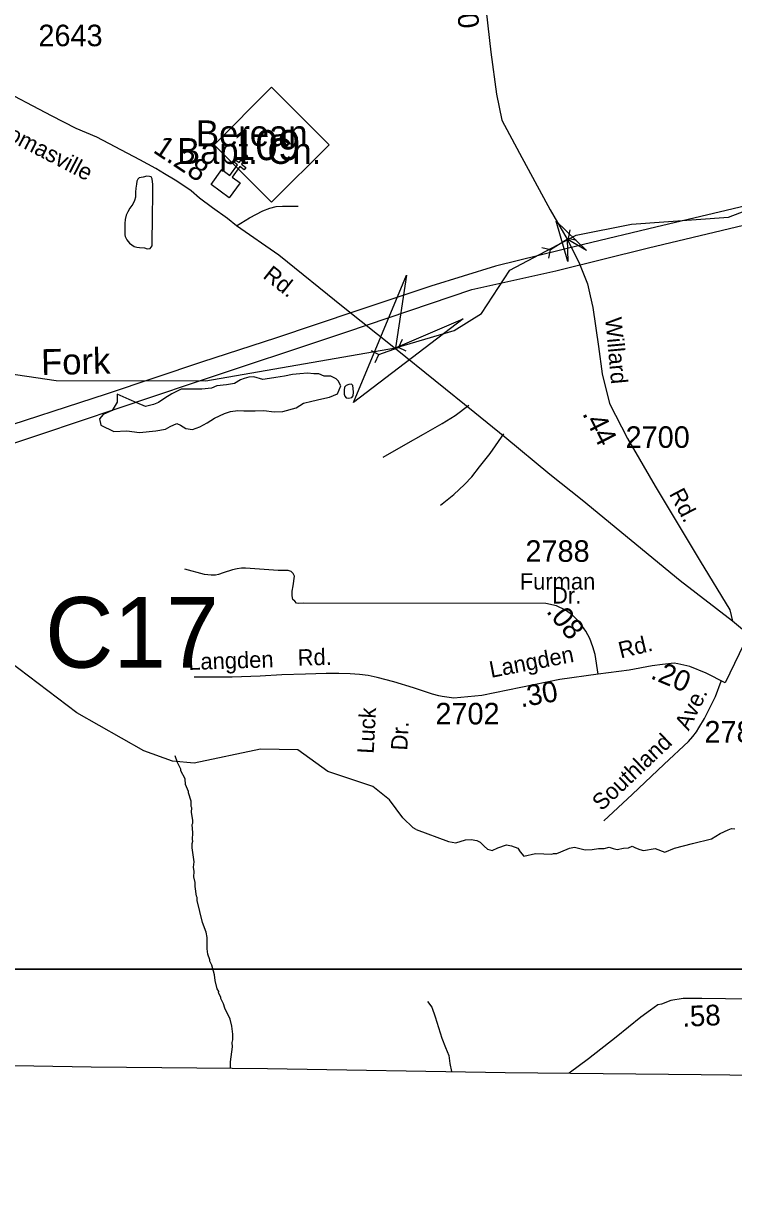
# Model space of a CAD drawing. Extents: x 1547597 to 1699558, y 810033 to 920809.
# Drawn here: x 1649255 to 1653370, y 829965 to 836791 of the extents above; entities that cross this region are included whole.
import ezdxf

# ---------------------------------------------------------------- set-up
doc = ezdxf.new("R2010")
doc.units = 0
for name, color, linetype in [('Exist Boundary Political CountyLine', 7, 'Continuous'), ('Exist Cultural Church CELL', 7, 'Continuous'), ('Exist Cultural Church Label', 7, 'Continuous'), ('Exist Hydrographic Creek Single Shore', 7, 'Continuous'), ('Exist Hydrographic Misc Water Feature', 7, 'Continuous'), ('Exist Road Non-System Type 51', 7, 'Continuous'), ('Exist Road Non-System Type 51 Label', 7, 'Continuous'), ('Exist Road Primary NC Attributed', 7, 'Continuous'), ('Exist Road Primary NC Label', 7, 'Continuous'), ('Exist Road Primary NC Service Mileage Hundredths English Label', 7, 'Continuous'), ('Exist Road Primary NC Shield CELL', 7, 'Continuous'), ('Exist Road Primary NC Shield Number Label', 7, 'Continuous'), ('Exist Road Secondary Mileage Hundredths English Label', 7, 'Continuous'), ('Exist Road Secondary Structure Culvert Attributed CELL', 7, 'Continuous'), ('Exist Road Secondary Structure Culvert CELL', 7, 'Continuous'), ('Exist Road Secondary Structure Culvert Number Label', 7, 'Continuous'), ('Exist Road Secondary Structure Standard Bridge Attributed CELL', 7, 'Continuous'), ('Exist Road Secondary Type 51 Attributed', 7, 'Continuous'), ('Exist Road Secondary Type 51 Label', 7, 'Continuous'), ('Exist Road Secondary Type 51 Number Label', 7, 'Continuous'), ('Exist Utilities Electrical Transmission Line', 7, 'Continuous'), ('Map Preparation Inset Cut Line', 7, 'Continuous'), ('Old_Level_32', 7, 'Continuous')]:
    doc.layers.add(name, color=color, linetype=linetype)

msp = doc.modelspace()

# ---------------------------------------------------------------- linework, layer by layer
at = {"layer": 'Exist Boundary Political CountyLine'}
msp.add_lwpolyline([(1644430, 830810.8), (1645304.9, 830801.6), (1646629.8, 830784.2), (1647563.1, 830774.1), (1648314.2, 830762.5), (1649646.8, 830739), (1650668.2, 830729.8), (1652046.4, 830707.1), (1653181.6, 830694.5), (1654516.6, 830679.9), (1655773.3, 830657.6), (1657042, 830641), (1658017.3, 830628.5), (1659046.5, 830615.1)], dxfattribs=at)
at = {"layer": 'Exist Cultural Church CELL'}
msp.add_lwpolyline([(1650404.9, 835943.9), (1650450.8, 835910.3), (1650495.9, 835971.7), (1650470.1, 835990.7), (1650479.5, 836003.5), (1650505.3, 835984.6), (1650540.9, 836033.1), (1650553.8, 836023.6), (1650518.3, 835975.1), (1650544.1, 835956.2), (1650534.6, 835943.3), (1650508.8, 835962.2), (1650463.8, 835900.9), (1650510.2, 835866.7), (1650447.2, 835780.8), (1650341.9, 835858.1)], close=True, dxfattribs=at)
at = {"layer": 'Exist Hydrographic Creek Single Shore'}
for points in [[(1647441.1, 834429.2), (1647543, 834568.2), (1647562.1, 834745.1), (1647613.1, 834875.4), (1647723.1, 834991.3), (1647832.1, 835025.2), (1648696.2, 834830.4), (1649445.1, 834720), (1650312.2, 834718.8), (1651411.4, 834909.6), (1651750.2, 835011.3), (1651909.2, 835109.8), (1652074.5, 835360.4), (1652458.3, 835563.3), (1652777.9, 835627.5), (1653341.2, 835668.3), (1653609.2, 835771.2), (1654148.2, 836232.9)], [(1651530.8, 832115.6), (1651512.4, 832125.4), (1651453.7, 832184.1), (1651375.9, 832289.3), (1651280.3, 832365.7), (1651019.2, 832452.6), (1650845.1, 832577.6), (1650629.2, 832581.9), (1650244.1, 832501.2), (1650119.1, 832513.5), (1649953.1, 832572.7), (1649564.1, 832794), (1649002.1, 833219), (1648067.1, 833746.8), (1647388.1, 834170.9)], [(1651530.8, 832115.6), (1651717.9, 832046.2), (1651760.2, 832039.4), (1651816.2, 832057.2), (1651850.3, 832058.5), (1651883.1, 832053.1), (1651902.2, 832042.2), (1651925.4, 832018.9), (1651943.2, 832002.6), (1651971.8, 831994.4), (1652003.2, 832010.8), (1652055.1, 832027.1), (1652082.4, 832021.7), (1652119.3, 832008), (1652134.3, 831987.5), (1652154.8, 831961.6), (1652222.4, 831976.6), (1652271.5, 831975.3), (1652316.6, 831972.5), (1652326.1, 831976.6), (1652346.6, 831976.6), (1652369.8, 831987.5), (1652419, 832008), (1652447.7, 832013.5), (1652510.5, 831998.5), (1652550.1, 832001.2), (1652586.9, 832006.7), (1652619.7, 832005.3), (1652649.7, 832013.5), (1652672.9, 832005.3), (1652696.1, 832001.2), (1652733, 832008), (1652761.7, 832010.8), (1652782.2, 832018.9), (1652802, 832009.4), (1652827.9, 832001.2), (1652848.4, 831994.4), (1652915.3, 832005.3), (1652971.3, 831984.8), (1653028.6, 832008), (1653132.4, 832035.3), (1653241.6, 832062.6), (1653292.8, 832092.7), (1653339.2, 832114.5), (1653358.3, 832122.7), (1653377.4, 832120)]]:
    msp.add_lwpolyline(points, dxfattribs=at)
at = {"layer": 'Exist Hydrographic Misc Water Feature'}
for points in [[(1649948.6, 835900.7), (1649925.8, 835897), (1649917.7, 835888.4), (1649911.5, 835876.4), (1649909.2, 835859.7), (1649905.7, 835835.7), (1649904.6, 835812.9), (1649903.6, 835784.8), (1649898.1, 835765.5), (1649889, 835742.8), (1649872.1, 835721), (1649859.8, 835699.7), (1649850.8, 835680.4), (1649843.8, 835653.7), (1649841.6, 835631), (1649841.8, 835598.2), (1649842.8, 835565.4), (1649844.7, 835555.4), (1649854.5, 835536.5), (1649869.7, 835517.5), (1649896.1, 835498.5), (1649912.2, 835494.9), (1649926.2, 835492.7), (1649955.6, 835489.6), (1649972.3, 835485.4), (1649988.4, 835487.2), (1650000, 835501.8), (1650000.9, 835523.9), (1650003.3, 835665.1), (1650003.7, 835807), (1650004.9, 835857.1), (1650000.6, 835890.7), (1649995.5, 835901.4), (1649984.7, 835904.3), (1649969.4, 835906.5), (1649948.6, 835900.7)], [(1649798.4, 834641.6), (1649797.6, 834595.6), (1649768.7, 834546.1), (1649716.3, 834523.1), (1649695.8, 834497.5), (1649703.1, 834461.4), (1649778.4, 834425.9), (1649854.4, 834428.4), (1649926.3, 834419.1), (1650022.3, 834429.2), (1650078.5, 834438.1), (1650104.8, 834453.6), (1650143.1, 834470.8), (1650164.9, 834462.4), (1650196.5, 834441.8), (1650234.5, 834437.1), (1650276.7, 834452.3), (1650319.1, 834475.4), (1650361.6, 834502.6), (1650420.1, 834529.5), (1650454.3, 834540.8), (1650496.4, 834546), (1650532.3, 834545.3), (1650598.3, 834544), (1650648.4, 834547.1), (1650708.1, 834539.9), (1650758.2, 834540.9), (1650834.5, 834561.5), (1650877, 834588.6), (1650925.3, 834601.7), (1650983.4, 834614.6), (1651027.6, 834623.7), (1651073.9, 834642.8), (1651094.9, 834690.4), (1651079.4, 834718.7), (1651067.6, 834730.9), (1651035.9, 834745.6), (1650998, 834746.3), (1650966.2, 834758.9), (1650938.2, 834759.5), (1650900.3, 834764.2), (1650856.2, 834759.1), (1650814.1, 834755.9), (1650768, 834746.8), (1650717.9, 834737.8), (1650679.8, 834732.5), (1650641.7, 834727.2), (1650590, 834742.2), (1650560, 834740.8), (1650533.8, 834733.3), (1650511.7, 834723.8), (1650477.3, 834702.4), (1650431.2, 834695.3), (1650375.1, 834690.4), (1650344.9, 834677), (1650288.8, 834670), (1650234.9, 834671.1), (1650168.8, 834670.4), (1650114.4, 834643.4), (1650073.9, 834618.2), (1650037.4, 834592.9), (1650009.2, 834581.5), (1649961, 834570.4), (1649911.5, 834591.4), (1649867.8, 834610.2), (1649798.4, 834641.6)], [(1651140.8, 834696.6), (1651124.1, 834691.9), (1651114.6, 834681.9), (1651113.1, 834664.8), (1651113.1, 834642.2), (1651118.1, 834630.2), (1651125.6, 834619.4), (1651140.4, 834619), (1651157.8, 834621.6), (1651165.7, 834630.9), (1651168.1, 834652.2), (1651166.2, 834674.8), (1651163.3, 834690.9), (1651156.7, 834699.3), (1651140.8, 834696.6)], [(1650454.9, 830731.7), (1650455.1, 830768.7), (1650465.8, 830856.5), (1650463.9, 830880.5), (1650468, 830896.5), (1650468.2, 830928.5), (1650462.6, 830976.4), (1650452.8, 831016.5), (1650421.4, 831080.7), (1650413.5, 831104.8), (1650397.8, 831136.8), (1650397.8, 831144.8), (1650386, 831168.9), (1650386.1, 831176.9), (1650378.2, 831193), (1650366.5, 831241), (1650362.7, 831273), (1650347.1, 831329.1), (1650335.3, 831353.2), (1650335.4, 831361.2), (1650323.7, 831393.3), (1650319.9, 831425.2), (1650320.3, 831489.2), (1650312.6, 831521.3), (1650293, 831577.3), (1650261.9, 831705.5), (1650262, 831721.5), (1650258, 831729.5), (1650250.5, 831785.5), (1650250.7, 831809.5), (1650242.9, 831841.6), (1650243.1, 831873.5), (1650239.3, 831897.5), (1650243.5, 831929.5), (1650232.1, 832009.5), (1650232.2, 832035.5), (1650236.3, 832049.5), (1650234.4, 832057.5), (1650236.7, 832097.4), (1650233, 832145.4), (1650237, 832153.4), (1650237.2, 832169.4), (1650229.5, 832217.4), (1650229.7, 832241.4), (1650225.7, 832249.4), (1650225.9, 832281.4), (1650210.4, 832329.5), (1650210.4, 832337.5), (1650194.7, 832377.6), (1650190.9, 832409.5), (1650167.3, 832457.7), (1650167.3, 832465.7), (1650147.6, 832505.8), (1650134.3, 832543.3)]]:
    msp.add_lwpolyline(points, dxfattribs=at)
at = {"layer": 'Exist Road Non-System Type 51'}
for points in [[(1650488.4, 835618.1), (1650564.5, 835663.8), (1650642.8, 835705.2), (1650682.8, 835721), (1650718.8, 835730.7), (1650756.8, 835732.5), (1650846.7, 835732.1)], [(1651339.8, 834275.5), (1651470.1, 834350.7), (1651572.4, 834410.1), (1651680.7, 834471.3), (1651756.9, 834516.8), (1651835, 834577.1)], [(1651671.9, 833997.4), (1651748.2, 834059.1), (1651810.4, 834116.7), (1651852.7, 834162.4), (1651896.9, 834220.2), (1651959.3, 834297.8), (1652039.3, 834411.2)], [(1652281.5, 833426.7), (1650875.9, 833429.7), (1650848.8, 833426.7), (1650836.8, 833429.7), (1650827.8, 833441.8), (1650815.7, 833450.8), (1650812.7, 833471.9), (1650812.7, 833499), (1650818.7, 833529.1), (1650824.7, 833586.3), (1650818.7, 833601.4), (1650806.7, 833613.4), (1650788.6, 833619.4), (1650731.4, 833619.4), (1650541.8, 833631.5), (1650517.7, 833631.5), (1650493.7, 833628.5), (1650466.6, 833622.4), (1650412.4, 833604.4), (1650385.3, 833595.3), (1650367.3, 833592.3), (1650343.2, 833592.3), (1650304.1, 833595.3), (1650189.7, 833625.5)], [(1651038.9, 833021.2), (1651009.1, 833021.4), (1650889.2, 833018.2), (1650751.2, 833013), (1650627.2, 833005.7), (1650465.2, 833000.6), (1650243.5, 832999.9)], [(1652619.2, 832166.2), (1652782, 832319.2), (1652968.9, 832496.1), (1653109.4, 832627.1), (1653133.6, 832655), (1653155.8, 832682.8), (1653169.9, 832706.7), (1653202.2, 832760.5), (1653265, 832888.1), (1653299.4, 832976)], [(1651597.1, 831119.2), (1651621.6, 831086.4), (1651640.8, 831029.1), (1651679, 830906.2), (1651700.8, 830851.6), (1651719.9, 830805.2), (1651725.4, 830758.8), (1651736.4, 830712.2)]]:
    msp.add_lwpolyline(points, dxfattribs=at)
at = {"layer": 'Exist Road Primary NC Attributed'}
msp.add_line((1653456.5, 833246.6), (1653363.3, 833324.9), dxfattribs=at)
msp.add_lwpolyline([(1653363.3, 833324.9), (1653060.9, 833559.2), (1652492.9, 834027.1), (1652306, 834175), (1652045.1, 834391.8), (1651869.8, 834532.7), (1651410.2, 834904.6), (1651106.8, 835146.7), (1650735.6, 835448.1), (1650488.4, 835618.1), (1650436.6, 835660.4), (1650351, 835723), (1650275.5, 835779.3), (1650227.2, 835820.4), (1650184.1, 835850.3), (1650134.2, 835883.6), (1650071.1, 835920.2), (1650021.3, 835950.1), (1649928.2, 835999.9), (1649785.4, 836076.4), (1649679, 836132.9), (1649560.5, 836181.7), (1649417, 836256.4), (1649092.2, 836426.3)], dxfattribs=at)
at = {"layer": 'Exist Road Primary NC Shield CELL'}
msp.add_lwpolyline([(1650359.5, 836088.5), (1650692.5, 836421.5), (1651025.5, 836088.5), (1650692.5, 835755.5)], close=True, dxfattribs=at)
at = {"layer": 'Exist Road Secondary Structure Culvert Attributed CELL'}
msp.add_lwpolyline([(1651802.8, 835078.8), (1651167.5, 834592.6), (1651474.5, 835331.3), (1651411.4, 834909.6)], close=True, dxfattribs=at)
at = {"layer": 'Exist Road Secondary Structure Culvert CELL'}
for p, q in [((1652420.8, 835594.9), (1652410.9, 835545.1)), ((1652259.5, 835493), (1652308.7, 835480.4)), ((1652308.7, 835480.4), (1652410.9, 835545.1)), ((1652460.1, 835532.6), (1652410.9, 835545.1)), ((1652298.9, 835430.6), (1652308.7, 835480.4)), ((1651448.6, 834959.5), (1651428.1, 834913)), ((1651269, 834895.3), (1651314.3, 834872.3)), ((1651293.8, 834825.8), (1651314.3, 834872.3)), ((1651314.3, 834872.3), (1651428.1, 834913)), ((1651473.4, 834890), (1651428.1, 834913))]:
    msp.add_line(p, q, dxfattribs=at)
at = {"layer": 'Exist Road Secondary Structure Standard Bridge Attributed CELL'}
msp.add_lwpolyline([(1652409.5, 835410.3), (1652342.5, 835644.8), (1652517.8, 835475.3), (1652405.2, 835540.2)], close=True, dxfattribs=at)
at = {"layer": 'Exist Road Secondary Type 51 Attributed'}
for points in [[(1651747.3, 837938.4), (1651796.1, 837878.2), (1651841.9, 837758.1), (1651876.1, 837409.2), (1651910.2, 837102.3), (1651964.4, 836624.7), (1651995.9, 836381.7), (1652027.3, 836230.1), (1652129.3, 836040.1), (1652306.4, 835711.2), (1652405.2, 835540.2)], [(1652405.2, 835540.2), (1652415, 835522.5), (1652477.9, 835396.6), (1652523.5, 835280.6), (1652539.8, 835211.7), (1652555, 835144.8), (1652586.7, 834917.7), (1652608.9, 834758.6), (1652652, 834586.5), (1652754.8, 834383.5), (1652916.5, 834107.1), (1653176.9, 833673.4), (1653348.1, 833390.7), (1653363.3, 833324.9)], [(1652585.5, 833017.1), (1652567.6, 833131.6), (1652555.1, 833176.3), (1652537.4, 833224.4), (1652514.9, 833266.1), (1652495.6, 833294.1), (1652466, 833330.8), (1652436.1, 833359), (1652396.3, 833389.2), (1652344.6, 833413.5), (1652281.5, 833426.7)], [(1653456.5, 833246.6), (1653320.8, 832967.2), (1653211.7, 833022.4), (1653117.3, 833062.3), (1653048.1, 833077.3), (1653027, 833080.4), (1652957.8, 833074.3), (1652897.6, 833065.3), (1652765.1, 833041.2), (1652585.5, 833017.1)], [(1652585.5, 833017.1), (1652362.7, 832987), (1651911.3, 832893.6), (1651748.7, 832878.6), (1651681.9, 832887.4), (1651662, 832891.6), (1651626, 832901.8), (1651514.3, 832938.5), (1651400.5, 832973.2), (1651304.8, 832997.8), (1651253.2, 833009.4), (1651202.9, 833016.2), (1651149.1, 833019.3), (1651082.9, 833020.9), (1651038.9, 833021.2)], [(1653562.5, 831132.9), (1653323.9, 831134.9), (1653186.1, 831136.1), (1653077.7, 831136.1), (1653007.6, 831124.9), (1652952.1, 831103.8), (1652932.2, 831099), (1652910.1, 831084.1), (1652888.7, 831069.5), (1652832.6, 831027.8), (1652690, 830911.1), (1652529.4, 830786.1), (1652418.2, 830703)]]:
    msp.add_lwpolyline(points, dxfattribs=at)
at = {"layer": 'Exist Utilities Electrical Transmission Line'}
for points in [[(1655991, 836354.8), (1655413.7, 836206.2), (1654786.2, 836060.3), (1653960.1, 835851), (1653515.3, 835750.7), (1652919.9, 835610.4), (1652500.8, 835509.6), (1651989.6, 835384.3), (1651616.4, 835267), (1651186.9, 835124.5), (1650715.3, 834966.6), (1650291.6, 834828.1), (1649733.7, 834641.1), (1649031.3, 834414.3)], [(1646118.3, 830790.9), (1646193.9, 830998.4), (1646367.7, 831478.4), (1646645.2, 832234.7), (1646831.9, 832764.4), (1647012.2, 833276.1), (1647092.9, 833485.1), (1647165.7, 833714.2), (1647390.6, 833787.2), (1647759.7, 833892.6), (1648481.9, 834119.3), (1649361.1, 834412), (1650234.3, 834704.8), (1651129.4, 835003.2), (1651854, 835248), (1652341.1, 835357.8), (1652878.2, 835490.7), (1653557.9, 835652), (1654023, 835764), (1654572.3, 835895.2), (1655083.6, 836020.4), (1655542.7, 836134.6), (1655891.4, 836218.1), (1656087.9, 836267.6)]]:
    msp.add_lwpolyline(points, dxfattribs=at)
at = {"layer": 'Map Preparation Inset Cut Line'}
for points in [[(1694128.9, 831307.2), (1633724, 831307.2), (1633724, 874749.3), (1694128.9, 874749.3)], [(1641328.6, 831307.2), (1694128.9, 831307.2), (1694128.9, 823877.6), (1641328.6, 823877.6)]]:
    msp.add_lwpolyline(points, close=True, dxfattribs=at)

# ---------------------------------------------------------------- texts
at = {"layer": 'Exist Cultural Church Label'}
for s, p in [('Berean', (1650254.4, 836079.7)), ('Bapt. Ch.', (1650144.6, 835977))]:
    msp.add_text(s, height=150, dxfattribs=at).set_placement(p)
at = {"layer": 'Exist Road Non-System Type 51 Label'}
for s, rotation, p in [('Rd.', 1.51222, (1650845, 833066.3)), ('Langden', 1.80849, (1650211, 833041.8)), ('Ave.', 63.78488, (1653110.2, 832685.1)), ('Luck', 86.82252, (1651284.1, 832554.3)), ('Dr.', 86.82252, (1651478.8, 832573)), ('Southland', 43.42697, (1652605.4, 832219.8))]:
    msp.add_text(s, height=95, rotation=rotation, dxfattribs=at).set_placement(p)
at = {"layer": 'Exist Road Primary NC Label'}
for s, rotation, p in [('Thomasville', 332.57191, (1649022, 836188.1)), ('Rd.', 321.5194, (1650636.9, 835319.6))]:
    msp.add_text(s, height=95, rotation=rotation, dxfattribs=at).set_placement(p)
at = {"layer": 'Exist Road Primary NC Service Mileage Hundredths English Label'}
msp.add_text('1.28', height=125, rotation=326.2934, dxfattribs=at).set_placement((1650000.3, 836047.8))
at = {"layer": 'Exist Road Primary NC Shield Number Label'}
msp.add_text('109', height=175, dxfattribs=at).set_placement((1650468.7, 835998.8))
at = {"layer": 'Exist Road Secondary Mileage Hundredths English Label'}
for s, rotation, p in [('.50', 276.48519, (1651753.9, 836978.5)), ('.44', 296.8671, (1652491.5, 834528.9)), ('.08', 309.01609, (1652280.9, 833380.2)), ('.20', 337.38992, (1652883.4, 832994.8)), ('.30', 9.86758, (1652139, 832824.4)), ('.58', 2.69498, (1653075, 830971.6))]:
    msp.add_text(s, height=120, rotation=rotation, dxfattribs=at).set_placement(p)
at = {"layer": 'Exist Road Secondary Structure Culvert Number Label'}
msp.add_text('C17', height=410.1, dxfattribs=at).set_placement((1649380.3, 833054.9))
at = {"layer": 'Exist Road Secondary Type 51 Label'}
for s, rotation, p in [('Willard', 275.23255, (1652626.2, 835083.4)), ('Rd.', 297.78311, (1652994.9, 834063.8)), ('Rd.', 13.79495, (1652716.1, 833108.1)), ('Langden', 10.93339, (1651965, 832995.8))]:
    msp.add_text(s, height=95, rotation=rotation, dxfattribs=at).set_placement(p)
for s, p in [('Furman', (1652131, 833508.2)), ('Dr.', (1652318.3, 833427.2))]:
    msp.add_text(s, height=95, dxfattribs=at).set_placement(p)
at = {"layer": 'Exist Road Secondary Type 51 Number Label'}
for s, p in [('2643', (1649341.3, 836659.7)), ('2700', (1652744.5, 834330.1)), ('2788', (1652164.1, 833669)), ('2702', (1651642.4, 832726)), ('2780', (1653201.6, 832620.9))]:
    msp.add_text(s, height=125, dxfattribs=at).set_placement(p)
at = {"layer": 'Old_Level_32'}
msp.add_text('Fork', height=150, rotation=1.35173, dxfattribs=at).set_placement((1649358.5, 834751.9))

doc.saveas('drawing.dxf')
